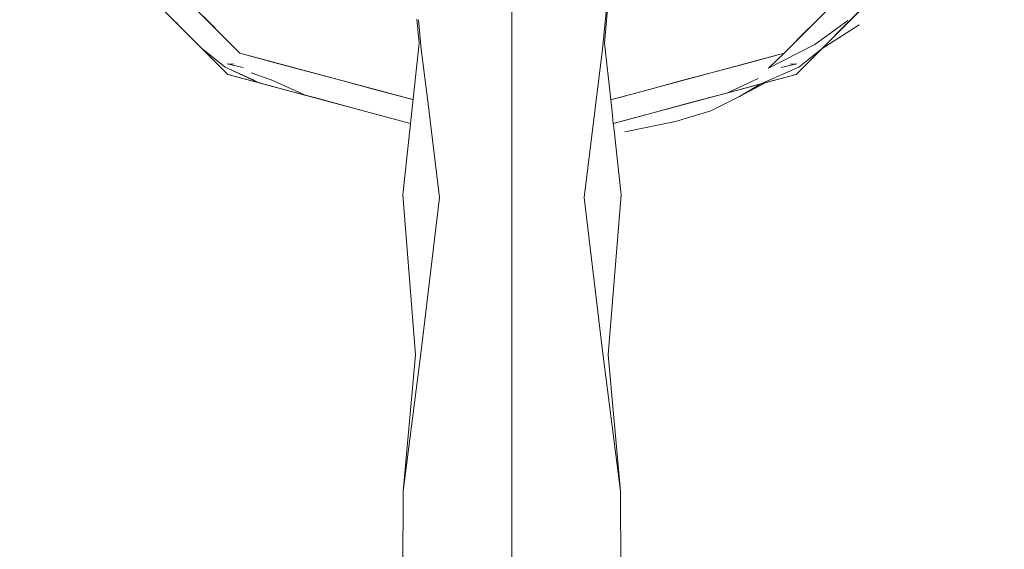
# Model space of a CAD drawing. Header units: millimetres. Extents: x -261 to 187, y -214 to 106.
# Tile 997 of 1056: x -191.6577 to -191.5788, y 0.4214 to 0.4638. Entities that reach past the tile are written whole.
import ezdxf

# ---------------------------------------------------------------- set-up
doc = ezdxf.new("R2010")
doc.units = ezdxf.units.MM
doc.header["$LTSCALE"] = 0.005
doc.header["$MEASUREMENT"] = 0
doc.layers.add('IFC-Elemento de mobília-Contorno', color=9, linetype='Continuous', lineweight=5)

msp = doc.modelspace()

# ---------------------------------------------------------------- linework, layer by layer
at = {"layer": 'IFC-Elemento de mobília-Contorno', "lineweight": 5}
for p, q in [((-191.656021, 0.477089), (-191.640068, 0.461136)), ((-191.61086, 0.461938), (-191.609551, 0.476585)), ((-191.596487, 0.461136), (-191.580533, 0.477089)), ((-191.657716, 0.476111), (-191.641049, 0.459443)), ((-191.595508, 0.459443), (-191.578838, 0.476111)), ((-191.611038, 0.461473), (-191.610566, 0.466268)), ((-191.618291, 0.454321), (-191.618291, 0.465554)), ((-191.59134, 0.463611), (-191.589256, 0.465695)), ((-191.644058, 0.465128), (-191.642064, 0.463132)), ((-191.625891, 0.463851), (-191.625719, 0.461938)), ((-191.625773, 0.463817), (-191.625543, 0.461473)), ((-191.645215, 0.463611), (-191.644892, 0.463264)), ((-191.596487, 0.461136), (-191.594493, 0.463132)), ((-191.594021, 0.46184), (-191.591384, 0.463748)), ((-191.593424, 0.461527), (-191.59134, 0.463611)), ((-191.593424, 0.461527), (-191.590467, 0.463421)), ((-191.643143, 0.461537), (-191.641262, 0.460025)), ((-191.643131, 0.461527), (-191.641049, 0.459443)), ((-191.627035, 0.449796), (-191.625719, 0.461938)), ((-191.625543, 0.461473), (-191.625003, 0.4571)), ((-191.612506, 0.449581), (-191.611038, 0.461473)), ((-191.61086, 0.461938), (-191.61037, 0.457418)), ((-191.597724, 0.459947), (-191.594021, 0.46184)), ((-191.595508, 0.459443), (-191.593424, 0.461527)), ((-191.595293, 0.460025), (-191.593424, 0.461527)), ((-191.640068, 0.461136), (-191.637346, 0.460407)), ((-191.640068, 0.461136), (-191.626209, 0.457423)), ((-191.61037, 0.457418), (-191.596487, 0.461136)), ((-191.599209, 0.460407), (-191.596487, 0.461136)), ((-191.597724, 0.459947), (-191.596487, 0.461136)), ((-191.641262, 0.460025), (-191.6386, 0.458788)), ((-191.641262, 0.460025), (-191.639006, 0.458998)), ((-191.641103, 0.460294), (-191.64057, 0.46027)), ((-191.641103, 0.460294), (-191.639801, 0.459991)), ((-191.637346, 0.460407), (-191.634621, 0.459678)), ((-191.601934, 0.459678), (-191.599209, 0.460407)), ((-191.598353, 0.45868), (-191.595293, 0.460025)), ((-191.596712, 0.460006), (-191.595452, 0.460294)), ((-191.595985, 0.46027), (-191.595452, 0.460294)), ((-191.641049, 0.459443), (-191.626414, 0.45552)), ((-191.641049, 0.459443), (-191.6386, 0.458788)), ((-191.639173, 0.45958), (-191.637576, 0.458998)), ((-191.634621, 0.459678), (-191.631898, 0.458949)), ((-191.610162, 0.455515), (-191.595508, 0.459443)), ((-191.604659, 0.458949), (-191.601934, 0.459678)), ((-191.601004, 0.457971), (-191.598561, 0.459111)), ((-191.598353, 0.45868), (-191.595508, 0.459443)), ((-191.639006, 0.458998), (-191.638877, 0.458915)), ((-191.639006, 0.458998), (-191.6386, 0.458788)), ((-191.6386, 0.458788), (-191.636154, 0.458132)), ((-191.637576, 0.458998), (-191.634892, 0.457809)), ((-191.631898, 0.458949), (-191.629173, 0.45822)), ((-191.607381, 0.45822), (-191.604659, 0.458949)), ((-191.6012, 0.457917), (-191.598353, 0.45868)), ((-191.600058, 0.457682), (-191.597947, 0.458788)), ((-191.600058, 0.457682), (-191.59835, 0.45868)), ((-191.636154, 0.458132), (-191.633708, 0.457477)), ((-191.634892, 0.457809), (-191.634782, 0.457765)), ((-191.629173, 0.45822), (-191.626448, 0.457486)), ((-191.610106, 0.457486), (-191.607381, 0.45822)), ((-191.604045, 0.457154), (-191.6012, 0.457917)), ((-191.60234, 0.456537), (-191.600058, 0.457682)), ((-191.633708, 0.457477), (-191.631262, 0.456821)), ((-191.631262, 0.456821), (-191.628016, 0.45595)), ((-191.626448, 0.457486), (-191.626209, 0.457423)), ((-191.625003, 0.4571), (-191.624753, 0.455079)), ((-191.61037, 0.457413), (-191.610106, 0.457486)), ((-191.61037, 0.457413), (-191.610265, 0.456444)), ((-191.606892, 0.456391), (-191.604045, 0.457154)), ((-191.628016, 0.45595), (-191.626414, 0.45552)), ((-191.610263, 0.456439), (-191.610162, 0.455515)), ((-191.609338, 0.455735), (-191.606892, 0.456391)), ((-191.605173, 0.455681), (-191.60234, 0.456537)), ((-191.610162, 0.455515), (-191.609338, 0.455735)), ((-191.610162, 0.455515), (-191.610128, 0.455187)), ((-191.610128, 0.455187), (-191.609544, 0.449796)), ((-191.60925, 0.45485), (-191.605173, 0.455681)), ((-191.624753, 0.455075), (-191.624076, 0.449581)), ((-191.618291, 0.442355), (-191.618291, 0.454321)), ((-191.627035, 0.449796), (-191.626011, 0.437008)), ((-191.610569, 0.437008), (-191.609544, 0.449796)), ((-191.625543, 0.437321), (-191.624076, 0.449581)), ((-191.612506, 0.449581), (-191.611038, 0.437321)), ((-191.618291, 0.430007), (-191.618291, 0.442355)), ((-191.626987, 0.426084), (-191.625543, 0.437321)), ((-191.626987, 0.426084), (-191.626011, 0.437008)), ((-191.611038, 0.437321), (-191.609593, 0.426084)), ((-191.610569, 0.437008), (-191.609593, 0.426084)), ((-191.618291, 0.41766), (-191.618291, 0.430007)), ((-191.627035, 0.413134), (-191.626987, 0.426084)), ((-191.609593, 0.426084), (-191.609544, 0.413134))]:
    msp.add_line(p, q, dxfattribs=at)

doc.saveas('drawing.dxf')
